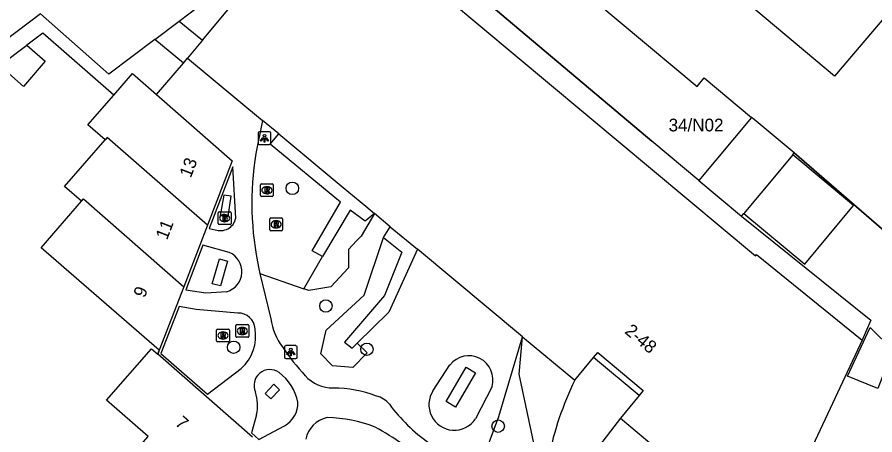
# Model space of a CAD drawing. Extents: x 160107 to 160928, y 382056 to 382918.
# Drawn here: x 160811.6 to 160879, y 382794.9 to 382827.7 of the extents above; entities that cross this region are included whole.
import ezdxf

# ---------------------------------------------------------------- set-up
doc = ezdxf.new("R2010")
doc.units = 0
for name, color, linetype in [('IMGEO_Boom', 7, 'Continuous'), ('IMGEO_Brandkraan', 7, 'Continuous'), ('IMGEO_Groenvoorziening', 7, 'Continuous'), ('IMGEO_Haag', 7, 'Continuous'), ('IMGEO_Lichtpunt', 7, 'Continuous'), ('IMGEO_Muur', 7, 'Continuous'), ('IMGEO_Pand', 7, 'Continuous'), ('IMGEO_Pand_nummerreeks', 7, 'Continuous'), ('IMGEO_Rijbaan_lokaal_open', 7, 'Continuous'), ('IMGEO_Rioolput', 7, 'Continuous'), ('IMGEO_Voetpad_open', 7, 'Continuous')]:
    doc.layers.add(name, color=color, linetype=linetype)

msp = doc.modelspace()

# ---------------------------------------------------------------- linework, layer by layer
at = {"layer": 'IMGEO_Boom'}
for centre in [(160833.248, 382814.275), (160835.882, 382805.042), (160828.636, 382801.804), (160839.106, 382801.648), (160849.419, 382795.614)]:
    msp.add_circle(centre, 0.489, dxfattribs=at)
at = {"layer": 'IMGEO_Brandkraan'}
for p, q in [((160827.429, 382811.512), (160827.429, 382812.364)), ((160827.504, 382812.438), (160828.356, 382812.438)), ((160828.43, 382812.364), (160828.43, 382811.512)), ((160827.94, 382811.658), (160827.915, 382811.658)), ((160827.917, 382812.218), (160827.942, 382812.218)), ((160828.356, 382811.438), (160827.504, 382811.438))]:
    msp.add_line(p, q, dxfattribs=at)
for points in [[(160827.429, 382811.512), (160827.429, 382812.364)], [(160827.504, 382812.438), (160828.356, 382812.438)], [(160828.43, 382812.364), (160828.43, 382811.512)], [(160827.777, 382812.138), (160827.777, 382811.738), (160827.99, 382811.738)], [(160828.008, 382812.138), (160827.777, 382812.138)], [(160827.956, 382812.057), (160827.902, 382812.057), (160827.902, 382811.981)], [(160827.902, 382811.981), (160827.955, 382811.981)], [(160827.964, 382811.905), (160827.902, 382811.905), (160827.902, 382811.824)], [(160827.902, 382811.824), (160827.964, 382811.824)], [(160828.356, 382811.438), (160827.504, 382811.438)]]:
    msp.add_lwpolyline(points, dxfattribs=at)
for centre, radius, start, end in [((160827.506, 382812.362), 0.0765, 91.55205, 178.44795), ((160827.506, 382812.362), 0.0765, 91.55205, 178.44795), ((160828.354, 382812.362), 0.0765, 1.55205, 88.44795), ((160828.354, 382812.362), 0.0765, 1.55205, 88.44795), ((160827.957, 382812.019), 0.0379, 267.82845, 90.93552), ((160827.965, 382811.864), 0.0404, 269.87594, 90.50774), ((160827.996, 382811.989), 0.251, 268.66757, 293.53466), ((160828.012, 382811.993), 0.145, 59.4692, 91.53667), ((160828.037, 382812.04), 0.0922, 285.51372, 58.15012), ((160828.042, 382811.848), 0.105, 301.31148, 78.98903), ((160827.506, 382811.514), 0.0765, 181.55205, 268.44795), ((160827.506, 382811.514), 0.0765, 181.55205, 268.44795), ((160828.354, 382811.514), 0.0765, 271.55205, 358.44795), ((160828.354, 382811.514), 0.0765, 271.55205, 358.44795)]:
    msp.add_arc(centre, radius, start, end, dxfattribs=at)
for centre, major_axis, ratio, start_param, end_param in [((160827.916, 382811.938), (-0.387, 0.002), 0.722429, 4.712389, 7.853982), ((160827.941, 382811.938), (-0.39, 0.002), 0.717154, 1.570796, 4.712389)]:
    msp.add_ellipse(centre, major_axis=major_axis, ratio=ratio, start_param=start_param, end_param=end_param, dxfattribs=at)
at = {"layer": 'IMGEO_Groenvoorziening'}
for points in [[(160839.688, 382812.303), (160838.656, 382810.523), (160838.287, 382810.143), (160837.647, 382809.484), (160837.656, 382808.028), (160836.266, 382806.553), (160834.535, 382806.252), (160834.153, 382806.385)], [(160838.338, 382802.125), (160839.135, 382801.355), (160838.001, 382800.221), (160836.392, 382800.338), (160835.487, 382801.293), (160835.892, 382803.153), (160838.88, 382805.9), (160840.414, 382810.423)], [(160834.153, 382806.385), (160835.62, 382808.914)], [(160830.705, 382807.581), (160834.153, 382806.385)], [(160848.016, 382792.502), (160849.48, 382796.37), (160851.324, 382802.631)], [(160853.365, 382792.729), (160852.387, 382793.551), (160851.065, 382799.698), (160851.324, 382802.631)], [(160844.316, 382798.407), (160845.625, 382800.412)], [(160848.936, 382798.721), (160847.632, 382796.181)]]:
    msp.add_lwpolyline(points, dxfattribs=at)
for centre, radius, start, end in [((160847.115, 382799.243), 1.894, 343.99244, 141.89878), ((160845.974, 382797.293), 1.997, 146.10309, 326.15072)]:
    msp.add_arc(centre, radius, start, end, dxfattribs=at)
at = {"layer": 'IMGEO_Haag'}
for points in [[(160835.62, 382808.914), (160834.811, 382809.371), (160837.033, 382813.176), (160831.497, 382817.73), (160832.176, 382818.546)], [(160839.688, 382812.303), (160838.973, 382811.707), (160837.791, 382812.562), (160835.62, 382808.914)], [(160840.414, 382810.423), (160840.94, 382811.263)], [(160840.414, 382810.423), (160841.854, 382809.254), (160840.49, 382805.855), (160837.332, 382802.205), (160837.936, 382801.731), (160838.338, 382802.125)], [(160843.075, 382809.488), (160840.817, 382804.56), (160838.338, 382802.125)], [(160827.596, 382806.626), (160826.94, 382806.785), (160827.525, 382808.754), (160828.152, 382808.554), (160827.596, 382806.626)], [(160846.068, 382797.104), (160845.331, 382797.535), (160846.911, 382800.235), (160847.648, 382799.804), (160846.068, 382797.104)], [(160831.562, 382797.752), (160831.121, 382798.171), (160831.785, 382798.899), (160832.23, 382798.474), (160831.562, 382797.752)]]:
    msp.add_lwpolyline(points, dxfattribs=at)
at = {"layer": 'IMGEO_Lichtpunt'}
for p, q in [((160830.559, 382818.607), (160830.559, 382817.8)), ((160830.559, 382818.607), (160830.559, 382817.8)), ((160831.461, 382818.702), (160830.653, 382818.702)), ((160831.461, 382818.702), (160830.653, 382818.702)), ((160831.555, 382817.8), (160831.555, 382818.607)), ((160831.555, 382817.8), (160831.555, 382818.607)), ((160830.653, 382817.706), (160831.461, 382817.706)), ((160830.653, 382817.706), (160831.461, 382817.706)), ((160832.63, 382801.834), (160832.63, 382801.027)), ((160832.63, 382801.834), (160832.63, 382801.027)), ((160833.532, 382801.929), (160832.724, 382801.929)), ((160833.532, 382801.929), (160832.724, 382801.929)), ((160833.626, 382801.027), (160833.626, 382801.834)), ((160833.626, 382801.027), (160833.626, 382801.834)), ((160832.724, 382800.933), (160833.532, 382800.933)), ((160832.724, 382800.933), (160833.532, 382800.933))]:
    msp.add_line(p, q, dxfattribs=at)
for points in [[(160830.933, 382818.271), (160830.972, 382818.243), (160830.784, 382817.981), (160830.746, 382818.008), (160830.933, 382818.271)], [(160831.035, 382818.223), (160831.082, 382818.223), (160831.082, 382817.901), (160831.035, 382817.901), (160831.035, 382818.223)], [(160831.145, 382818.243), (160831.183, 382818.27), (160831.37, 382818.008), (160831.331, 382817.98), (160831.145, 382818.243)], [(160833.004, 382801.498), (160833.043, 382801.47), (160832.855, 382801.208), (160832.817, 382801.235), (160833.004, 382801.498)], [(160833.106, 382801.45), (160833.153, 382801.45), (160833.153, 382801.128), (160833.106, 382801.128), (160833.106, 382801.45)], [(160833.216, 382801.47), (160833.254, 382801.497), (160833.441, 382801.235), (160833.402, 382801.207), (160833.216, 382801.47)]]:
    msp.add_lwpolyline(points, dxfattribs=at)
for centre in [(160831.058, 382818.405), (160833.129, 382801.632)]:
    msp.add_circle(centre, 0.0994, dxfattribs=at)
for centre, start, end in [((160830.653, 382818.607), 90, 180), ((160830.653, 382818.607), 90, 180), ((160831.461, 382818.607), 0, 90), ((160831.461, 382818.607), 0, 90), ((160830.653, 382817.8), 180, 270), ((160830.653, 382817.8), 180, 270), ((160831.461, 382817.8), 270, 0), ((160831.461, 382817.8), 270, 360), ((160832.724, 382801.834), 90, 180), ((160832.724, 382801.834), 90, 180), ((160833.532, 382801.834), 0, 90), ((160833.532, 382801.834), 0, 90), ((160832.724, 382801.027), 180, 270), ((160832.724, 382801.027), 180, 270), ((160833.532, 382801.027), 270, 0), ((160833.532, 382801.027), 270, 360)]:
    msp.add_arc(centre, 0.0946, start, end, dxfattribs=at)
at = {"layer": 'IMGEO_Muur'}
for points in [[(160837.913, 382837.822), (160861.483, 382817.978)], [(160872.674, 382817.052), (160887.366, 382804.346)], [(160868.545, 382812.094), (160878.703, 382803.922), (160878.006, 382802.366)], [(160822.79, 382801.577), (160822.666, 382801.256)]]:
    msp.add_lwpolyline(points, dxfattribs=at)
at = {"layer": 'IMGEO_Pand'}
for points in [[(160826.177, 382825.89), (160829.915, 382830.38), (160837.27, 382835.986)], [(160837.27, 382835.986), (160869.624, 382808.98), (160869.704, 382809.079), (160878.006, 382802.366)], [(160824.354, 382827.401), (160828.158, 382830.281), (160830.181, 382831.893)], [(160822.443, 382825.954), (160818.841, 382823.226), (160813.461, 382827.975)], [(160822.443, 382825.954), (160824.354, 382827.401)], [(160826.177, 382825.89), (160825.02, 382824.486)], [(160812.375, 382825.502), (160813.825, 382824.241), (160812.117, 382822.276), (160810.248, 382823.901)], [(160810.248, 382823.901), (160812.375, 382825.502)], [(160825.02, 382824.486), (160830.912, 382819.594)], [(160819.228, 382821.592), (160820.69, 382823.277), (160822.575, 382821.627)], [(160818.531, 382818.089), (160817.192, 382819.251), (160819.228, 382821.592)], [(160822.575, 382821.627), (160828.523, 382816.423), (160826.573, 382811.372)], [(160869.325, 382819.842), (160865.195, 382814.885)], [(160872.674, 382817.052), (160869.524, 382819.676), (160869.325, 382819.842)], [(160832.176, 382818.546), (160830.912, 382819.594)], [(160832.176, 382818.546), (160837.242, 382814.337), (160839.015, 382812.863), (160839.688, 382812.303)], [(160816.69, 382813.266), (160815.353, 382814.426), (160818.531, 382818.089)], [(160826.573, 382811.372), (160818.687, 382818.268), (160818.531, 382818.089)], [(160872.559, 382816.913), (160872.674, 382817.052)], [(160872.559, 382816.913), (160870.051, 382813.902), (160868.719, 382812.303)], [(160868.719, 382812.303), (160873.504, 382808.318), (160877.343, 382812.929), (160872.559, 382816.913)], [(160865.195, 382814.885), (160868.545, 382812.094)], [(160822.79, 382801.577), (160813.524, 382809.618), (160816.69, 382813.266)], [(160816.69, 382813.266), (160816.841, 382813.44), (160824.713, 382806.555)], [(160840.94, 382811.263), (160839.688, 382812.303)], [(160868.545, 382812.094), (160868.719, 382812.303)], [(160826.573, 382811.372), (160824.713, 382806.555)], [(160840.94, 382811.263), (160843.075, 382809.488)], [(160851.324, 382802.631), (160843.075, 382809.488)], [(160824.713, 382806.555), (160822.79, 382801.577)], [(160879.249, 382798.573), (160876.85, 382799.536), (160878.645, 382803.346), (160880.423, 382801.592), (160879.249, 382798.573)], [(160851.324, 382802.631), (160855.437, 382799.212)], [(160878.006, 382802.366), (160870.621, 382786.622)], [(160817.051, 382789.224), (160819.022, 382791.486), (160819.678, 382792.24), (160821.912, 382794.804), (160818.654, 382797.641), (160822.175, 382801.683), (160822.666, 382801.256)], [(160830.12, 382794.741), (160822.666, 382801.256)], [(160855.437, 382799.212), (160856.916, 382801.001)], [(160856.916, 382801.001), (160857.25, 382801.382), (160860.821, 382798.413), (160860.5, 382798.028)], [(160860.5, 382798.028), (160859.026, 382796.237)], [(160859.026, 382796.237), (160862.138, 382793.636)]]:
    msp.add_lwpolyline(points, dxfattribs=at)
at = {"layer": 'IMGEO_Rijbaan_lokaal_open'}
for points in [[(160855.371, 382855.843), (160882.262, 382830.641), (160875.839, 382823.088), (160846.893, 382847.344)], [(160836.872, 382845.803), (160865.06, 382822.273), (160865.612, 382822.936), (160869.325, 382819.842)], [(160813.461, 382827.975), (160805.887, 382822.271)], [(160887.366, 382804.346), (160872.674, 382817.052)]]:
    msp.add_lwpolyline(points, dxfattribs=at)
at = {"layer": 'IMGEO_Rioolput'}
for p, q in [((160830.747, 382813.699), (160830.747, 382814.551)), ((160830.822, 382814.625), (160831.674, 382814.625)), ((160831.235, 382814.405), (160831.26, 382814.405)), ((160831.748, 382814.551), (160831.748, 382813.699)), ((160831.258, 382813.845), (160831.233, 382813.845)), ((160831.674, 382813.625), (160830.822, 382813.625)), ((160831.47, 382811.023), (160831.47, 382811.875)), ((160831.545, 382811.949), (160832.397, 382811.949)), ((160831.958, 382811.729), (160831.983, 382811.729)), ((160832.471, 382811.875), (160832.471, 382811.023)), ((160832.397, 382810.949), (160831.545, 382810.949)), ((160831.981, 382811.169), (160831.956, 382811.169)), ((160828.89, 382803.584), (160829.742, 382803.584)), ((160827.3, 382802.3), (160827.3, 382803.152)), ((160827.375, 382803.226), (160828.227, 382803.226)), ((160827.788, 382803.006), (160827.813, 382803.006)), ((160828.301, 382803.152), (160828.301, 382802.3)), ((160828.815, 382802.658), (160828.815, 382803.51)), ((160829.303, 382803.364), (160829.328, 382803.364)), ((160829.816, 382803.51), (160829.816, 382802.658)), ((160828.227, 382802.226), (160827.375, 382802.226)), ((160827.811, 382802.446), (160827.786, 382802.446)), ((160829.742, 382802.584), (160828.89, 382802.584)), ((160829.326, 382802.804), (160829.301, 382802.804))]:
    msp.add_line(p, q, dxfattribs=at)
for points in [[(160830.747, 382813.699), (160830.747, 382814.551)], [(160830.822, 382814.625), (160831.674, 382814.625)], [(160831.336, 382814.323), (160831.084, 382814.325), (160831.084, 382813.925)], [(160831.748, 382814.551), (160831.748, 382813.699)], [(160831.084, 382813.925), (160831.208, 382813.925), (160831.208, 382814.087), (160831.219, 382814.087)], [(160831.262, 382814.244), (160831.208, 382814.244), (160831.208, 382814.163)], [(160831.208, 382814.163), (160831.26, 382814.163)], [(160831.266, 382814.058), (160831.337, 382813.925), (160831.477, 382813.925), (160831.412, 382814.051)], [(160831.674, 382813.625), (160830.822, 382813.625)], [(160831.47, 382811.023), (160831.47, 382811.875)], [(160831.545, 382811.949), (160832.397, 382811.949)], [(160832.059, 382811.647), (160831.807, 382811.649), (160831.807, 382811.249)], [(160832.471, 382811.875), (160832.471, 382811.023)], [(160832.397, 382810.949), (160831.545, 382810.949)], [(160831.807, 382811.249), (160831.931, 382811.249), (160831.931, 382811.411), (160831.942, 382811.411)], [(160831.985, 382811.568), (160831.931, 382811.568), (160831.931, 382811.487)], [(160831.931, 382811.487), (160831.983, 382811.487)], [(160831.989, 382811.382), (160832.06, 382811.249), (160832.2, 382811.249), (160832.135, 382811.375)], [(160828.89, 382803.584), (160829.742, 382803.584)], [(160827.3, 382802.3), (160827.3, 382803.152)], [(160827.375, 382803.226), (160828.227, 382803.226)], [(160827.889, 382802.924), (160827.637, 382802.926), (160827.637, 382802.526)], [(160828.301, 382803.152), (160828.301, 382802.3)], [(160828.815, 382802.658), (160828.815, 382803.51)], [(160829.404, 382803.282), (160829.152, 382803.284), (160829.152, 382802.884)], [(160829.152, 382802.884), (160829.276, 382802.884), (160829.276, 382803.046), (160829.287, 382803.046)], [(160829.33, 382803.203), (160829.276, 382803.203), (160829.276, 382803.122)], [(160829.276, 382803.122), (160829.328, 382803.122)], [(160829.334, 382803.017), (160829.405, 382802.884), (160829.545, 382802.884), (160829.48, 382803.01)], [(160829.816, 382803.51), (160829.816, 382802.658)], [(160828.227, 382802.226), (160827.375, 382802.226)], [(160827.637, 382802.526), (160827.761, 382802.526), (160827.761, 382802.688), (160827.772, 382802.688)], [(160827.815, 382802.845), (160827.761, 382802.845), (160827.761, 382802.764)], [(160827.761, 382802.764), (160827.813, 382802.764)], [(160827.819, 382802.659), (160827.89, 382802.526), (160828.03, 382802.526), (160827.965, 382802.652)], [(160829.742, 382802.584), (160828.89, 382802.584)]]:
    msp.add_lwpolyline(points, dxfattribs=at)
for centre, radius, start, end in [((160830.824, 382814.549), 0.0765, 91.55205, 178.44795), ((160830.824, 382814.549), 0.0765, 91.55205, 178.44795), ((160831.335, 382814.213), 0.109, 350.36119, 89.41601), ((160831.672, 382814.549), 0.0765, 1.55205, 88.44795), ((160831.672, 382814.549), 0.0765, 1.55205, 88.44795), ((160830.824, 382813.701), 0.0765, 181.55205, 268.44795), ((160830.824, 382813.701), 0.0765, 181.55205, 268.44795), ((160831.218, 382814.034), 0.0533, 26.02933, 88.69889), ((160831.244, 382814.352), 0.19, 274.7715, 282.96867), ((160831.268, 382814.148), 0.0964, 77.00612, 93.18647), ((160831.282, 382814.205), 0.0378, 276.66336, 79.67722), ((160831.333, 382814.213), 0.112, 277.58423, 350.98172), ((160831.317, 382813.998), 0.108, 29.51342, 73.79051), ((160831.672, 382813.701), 0.0765, 271.55205, 358.44795), ((160831.672, 382813.701), 0.0765, 271.55205, 358.44795), ((160831.547, 382811.873), 0.0765, 91.55205, 178.44795), ((160831.547, 382811.873), 0.0765, 91.55205, 178.44795), ((160832.058, 382811.537), 0.109, 350.36119, 89.41601), ((160832.395, 382811.873), 0.0765, 1.55205, 88.44795), ((160832.395, 382811.873), 0.0765, 1.55205, 88.44795), ((160831.547, 382811.025), 0.0765, 181.55205, 268.44795), ((160831.547, 382811.025), 0.0765, 181.55205, 268.44795), ((160831.941, 382811.358), 0.0533, 26.02933, 88.69889), ((160831.967, 382811.676), 0.19, 274.7715, 282.96867), ((160831.991, 382811.472), 0.0964, 77.00612, 93.18647), ((160832.005, 382811.529), 0.0378, 276.66336, 79.67722), ((160832.056, 382811.537), 0.112, 277.58423, 350.98172), ((160832.04, 382811.322), 0.108, 29.51342, 73.79051), ((160832.395, 382811.025), 0.0765, 271.55205, 358.44795), ((160832.395, 382811.025), 0.0765, 271.55205, 358.44795), ((160828.892, 382803.508), 0.0765, 91.55205, 178.44795), ((160828.892, 382803.508), 0.0765, 91.55205, 178.44795), ((160829.74, 382803.508), 0.0765, 1.55205, 88.44795), ((160829.74, 382803.508), 0.0765, 1.55205, 88.44795), ((160827.377, 382803.15), 0.0765, 91.55205, 178.44795), ((160827.377, 382803.15), 0.0765, 91.55205, 178.44795), ((160827.888, 382802.814), 0.109, 350.36119, 89.41601), ((160828.225, 382803.15), 0.0765, 1.55205, 88.44795), ((160828.225, 382803.15), 0.0765, 1.55205, 88.44795), ((160829.286, 382802.993), 0.0533, 26.02933, 88.69889), ((160829.312, 382803.311), 0.19, 274.7715, 282.96867), ((160829.336, 382803.107), 0.0964, 77.00612, 93.18647), ((160829.35, 382803.164), 0.0378, 276.66336, 79.67722), ((160829.403, 382803.172), 0.109, 350.36119, 89.41601), ((160829.401, 382803.172), 0.112, 277.58423, 350.98172), ((160829.385, 382802.957), 0.108, 29.51342, 73.79051), ((160827.377, 382802.302), 0.0765, 181.55205, 268.44795), ((160827.377, 382802.302), 0.0765, 181.55205, 268.44795), ((160827.771, 382802.635), 0.0533, 26.02933, 88.69889), ((160827.797, 382802.953), 0.19, 274.7715, 282.96867), ((160827.821, 382802.749), 0.0964, 77.00612, 93.18647), ((160827.835, 382802.806), 0.0378, 276.66336, 79.67722), ((160827.886, 382802.814), 0.112, 277.58423, 350.98172), ((160827.87, 382802.599), 0.108, 29.51342, 73.79051), ((160828.225, 382802.302), 0.0765, 271.55205, 358.44795), ((160828.225, 382802.302), 0.0765, 271.55205, 358.44795), ((160828.892, 382802.66), 0.0765, 181.55205, 268.44795), ((160828.892, 382802.66), 0.0765, 181.55205, 268.44795), ((160829.74, 382802.66), 0.0765, 271.55205, 358.44795), ((160829.74, 382802.66), 0.0765, 271.55205, 358.44795)]:
    msp.add_arc(centre, radius, start, end, dxfattribs=at)
for centre, major_axis, ratio, start_param, end_param in [((160831.234, 382814.125), (-0.387, 0.002), 0.722429, 4.712389, 7.853982), ((160831.259, 382814.125), (-0.39, 0.002), 0.717154, 1.570796, 4.712389), ((160831.957, 382811.449), (-0.387, 0.002), 0.722429, 4.712389, 7.853982), ((160831.982, 382811.449), (-0.39, 0.002), 0.717154, 1.570796, 4.712389), ((160827.787, 382802.726), (-0.387, 0.002), 0.722429, 4.712389, 7.853982), ((160827.812, 382802.726), (-0.39, 0.002), 0.717154, 1.570796, 4.712389), ((160829.302, 382803.084), (-0.387, 0.002), 0.722429, 4.712389, 7.853982), ((160829.327, 382803.084), (-0.39, 0.002), 0.717154, 1.570796, 4.712389)]:
    msp.add_ellipse(centre, major_axis=major_axis, ratio=ratio, start_param=start_param, end_param=end_param, dxfattribs=at)
at = {"layer": 'IMGEO_Voetpad_open'}
for points in [[(160865.195, 382814.885), (160861.483, 382817.978), (160837.913, 382837.822)], [(160824.354, 382827.401), (160826.177, 382825.89)], [(160819.228, 382821.592), (160813.644, 382826.456), (160812.375, 382825.502)], [(160824.697, 382824.086), (160822.443, 382825.954)], [(160824.697, 382824.086), (160825.02, 382824.486)], [(160822.575, 382821.627), (160824.697, 382824.086)], [(160830.912, 382819.594), (160830.39, 382817.018)], [(160828.803, 382811.921), (160828.572, 382815.964), (160826.719, 382811.124), (160827.175, 382811.025)], [(160828.429, 382813.672), (160827.871, 382813.734), (160827.586, 382812.136), (160828.205, 382812.052), (160828.429, 382813.672)], [(160868.545, 382812.094), (160878.703, 382803.922), (160878.006, 382802.366)], [(160828.292, 382809.244), (160826.222, 382809.826), (160824.87, 382806.301), (160826.445, 382806.087), (160828.087, 382806.166)], [(160830.616, 382807.951), (160830.705, 382807.581)], [(160830.705, 382807.581), (160831.554, 382804.037)], [(160828.955, 382804.486), (160825.689, 382804.772), (160824.36, 382805.011), (160822.917, 382801.319), (160826.589, 382798.13), (160829.23, 382800.141)], [(160822.666, 382801.256), (160822.79, 382801.577)], [(160860.5, 382798.028), (160856.916, 382801.001)], [(160830.44, 382796.503), (160830.029, 382795.085), (160830.609, 382794.566), (160832.626, 382795.626)], [(160859.026, 382796.237), (160857.127, 382793.749)]]:
    msp.add_lwpolyline(points, dxfattribs=at)
for centre, radius, start, end in [((160854.299, 382813.078), 24.232, 170.64152, 192.21415), ((160827.591, 382812.196), 1.243, 250.42815, 347.22586), ((160827.649, 382807.741), 1.635, 285.54739, 66.83187), ((160828.997, 382803.159), 1.327, 4.00222, 91.81051), ((160836.262, 382804.701), 4.755, 188.02717, 217.14249), ((160826.938, 382802.691), 3.429, 311.94123, 9.40814), ((160849.473, 382813.379), 20.553, 214.18948, 222.19451), ((160831.478, 382798.811), 1.24, 54.22745, 205.19426), ((160829.897, 382796.725), 3.857, 11.56193, 53.28448), ((160836.465, 382801.634), 3.027, 222.85726, 269.87312), ((160878.164, 382788.105), 25.296, 153.95483, 168.45444), ((160826.917, 382797.229), 3.597, 348.35844, 17.04524), ((160836.402, 382788.883), 9.724, 69.24318, 89.66858), ((160831.624, 382797.419), 2.054, 299.21342, 2.21067), ((160839.45, 382796.207), 1.813, 38.38484, 77.31287), ((160851.565, 382805.22), 13.288, 216.41037, 235.16185), ((160836.421, 382794.178), 2.15, 101.70552, 168.83982), ((160835.816, 382785.552), 10.732, 68.50654, 89.09621), ((160825.413, 382769.842), 29.424, 50.78426, 60.84384)]:
    msp.add_arc(centre, radius, start, end, dxfattribs=at)

# ---------------------------------------------------------------- texts
at = {"layer": 'IMGEO_Pand_nummerreeks'}
msp.add_text('34/N02', height=1, dxfattribs=at).set_placement((160862.808, 382818.741))
for s, rotation, p in [('13', 68.84576, (160825.267, 382815.041)), ('11', 68.83128, (160823.401, 382810.171)), ('9', 68.59841, (160821.648, 382805.629)), ('2-48', 320.11515, (160859.292, 382802.961)), ('7', 318.78501, (160823.973, 382795.754))]:
    msp.add_text(s, height=1, rotation=rotation, dxfattribs=at).set_placement(p)

doc.saveas('drawing.dxf')
